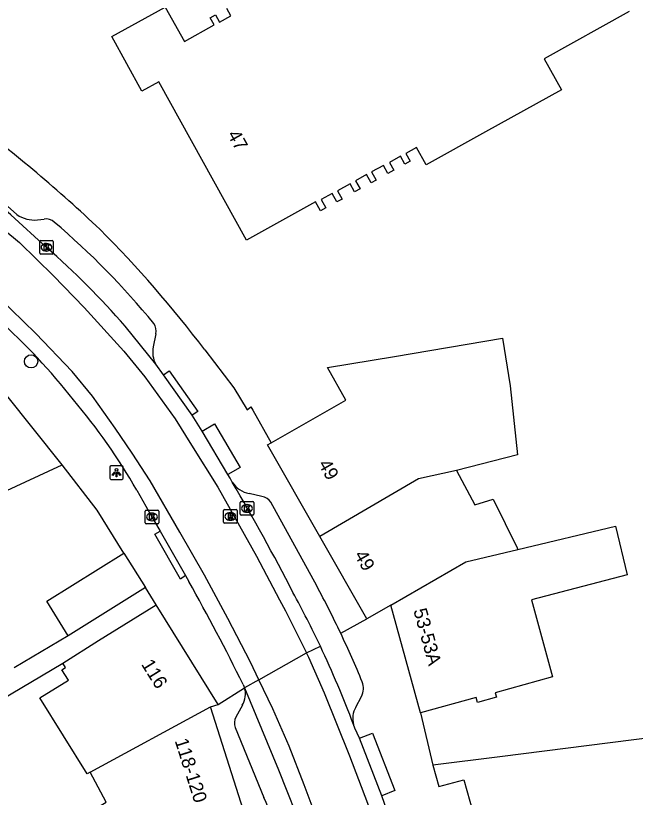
# Model space of a CAD drawing. Extents: x 159265 to 160143, y 383413 to 384319.
# Drawn here: x 159687.3 to 159733, y 383853.5 to 383911.3 of the extents above; entities that cross this region are included whole.
import ezdxf

# ---------------------------------------------------------------- set-up
doc = ezdxf.new("R2010")
doc.units = 0
for name, color, linetype in [('IMGEO_Boom', 7, 'Continuous'), ('IMGEO_Kolk', 7, 'Continuous'), ('IMGEO_Lichtpunt', 7, 'Continuous'), ('IMGEO_Muur', 7, 'Continuous'), ('IMGEO_Pand', 7, 'Continuous'), ('IMGEO_Pand_nummerreeks', 7, 'Continuous'), ('IMGEO_Rijbaan_lokaal_gesloten', 7, 'Continuous'), ('IMGEO_Rioolput', 7, 'Continuous'), ('IMGEO_Voetpad_open', 7, 'Continuous')]:
    doc.layers.add(name, color=color, linetype=linetype)

msp = doc.modelspace()

# ---------------------------------------------------------------- linework, layer by layer
at = {"layer": 'IMGEO_Boom'}
msp.add_circle((159688.424, 383885.736), 0.489, dxfattribs=at)
at = {"layer": 'IMGEO_Kolk'}
for p, q in [((159689.062, 383893.728), (159689.062, 383894.58)), ((159689.137, 383894.654), (159689.989, 383894.654)), ((159689.55, 383894.434), (159689.575, 383894.434)), ((159690.063, 383894.58), (159690.063, 383893.728)), ((159689.573, 383893.874), (159689.548, 383893.874)), ((159689.989, 383893.654), (159689.137, 383893.654)), ((159703.869, 383874.455), (159703.869, 383875.307)), ((159703.944, 383875.381), (159704.796, 383875.381)), ((159704.357, 383875.161), (159704.382, 383875.161)), ((159704.87, 383875.307), (159704.87, 383874.455)), ((159696.855, 383873.825), (159696.855, 383874.677)), ((159696.93, 383874.751), (159697.782, 383874.751)), ((159697.343, 383874.531), (159697.368, 383874.531)), ((159697.856, 383874.677), (159697.856, 383873.825)), ((159704.796, 383874.381), (159703.944, 383874.381)), ((159704.38, 383874.601), (159704.355, 383874.601)), ((159697.782, 383873.751), (159696.93, 383873.751)), ((159697.366, 383873.971), (159697.341, 383873.971))]:
    msp.add_line(p, q, dxfattribs=at)
for points in [[(159689.062, 383893.728), (159689.062, 383894.58)], [(159689.137, 383894.654), (159689.989, 383894.654)], [(159690.063, 383894.58), (159690.063, 383893.728)], [(159689.383, 383894.354), (159689.506, 383894.354), (159689.506, 383894.203), (159689.636, 383894.354), (159689.8, 383894.354), (159689.654, 383894.203), (159689.807, 383893.954), (159689.655, 383893.954), (159689.57, 383894.118), (159689.506, 383894.051), (159689.506, 383893.954), (159689.383, 383893.954), (159689.383, 383894.354)], [(159689.989, 383893.654), (159689.137, 383893.654)], [(159703.869, 383874.455), (159703.869, 383875.307)], [(159703.944, 383875.381), (159704.796, 383875.381)], [(159704.19, 383875.081), (159704.313, 383875.081), (159704.313, 383874.93), (159704.443, 383875.081), (159704.607, 383875.081), (159704.461, 383874.93), (159704.614, 383874.681), (159704.462, 383874.681), (159704.377, 383874.845), (159704.313, 383874.778), (159704.313, 383874.681), (159704.19, 383874.681), (159704.19, 383875.081)], [(159704.87, 383875.307), (159704.87, 383874.455)], [(159696.855, 383873.825), (159696.855, 383874.677)], [(159696.93, 383874.751), (159697.782, 383874.751)], [(159697.176, 383874.451), (159697.299, 383874.451), (159697.299, 383874.3), (159697.429, 383874.451), (159697.593, 383874.451), (159697.447, 383874.3), (159697.6, 383874.051), (159697.448, 383874.051), (159697.363, 383874.215), (159697.299, 383874.148), (159697.299, 383874.051), (159697.176, 383874.051), (159697.176, 383874.451)], [(159697.856, 383874.677), (159697.856, 383873.825)], [(159704.796, 383874.381), (159703.944, 383874.381)], [(159697.782, 383873.751), (159696.93, 383873.751)]]:
    msp.add_lwpolyline(points, dxfattribs=at)
for centre, start, end in [((159689.139, 383894.578), 91.55205, 178.44795), ((159689.139, 383894.578), 91.55205, 178.44795), ((159689.987, 383894.578), 1.55205, 88.44795), ((159689.987, 383894.578), 1.55205, 88.44795), ((159689.139, 383893.73), 181.55205, 268.44795), ((159689.139, 383893.73), 181.55205, 268.44795), ((159689.987, 383893.73), 271.55205, 358.44795), ((159689.987, 383893.73), 271.55205, 358.44795), ((159703.946, 383875.305), 91.55205, 178.44795), ((159703.946, 383875.305), 91.55205, 178.44795), ((159704.794, 383875.305), 1.55205, 88.44795), ((159704.794, 383875.305), 1.55205, 88.44795), ((159696.932, 383874.675), 91.55205, 178.44795), ((159696.932, 383874.675), 91.55205, 178.44795), ((159697.78, 383874.675), 1.55205, 88.44795), ((159697.78, 383874.675), 1.55205, 88.44795), ((159703.946, 383874.457), 181.55205, 268.44795), ((159703.946, 383874.457), 181.55205, 268.44795), ((159704.794, 383874.457), 271.55205, 358.44795), ((159704.794, 383874.457), 271.55205, 358.44795), ((159696.932, 383873.827), 181.55205, 268.44795), ((159696.932, 383873.827), 181.55205, 268.44795), ((159697.78, 383873.827), 271.55205, 358.44795), ((159697.78, 383873.827), 271.55205, 358.44795)]:
    msp.add_arc(centre, 0.0765, start, end, dxfattribs=at)
for centre, major_axis, ratio, start_param, end_param in [((159689.549, 383894.154), (-0.387, 0.002), 0.722429, 4.712389, 7.853982), ((159689.574, 383894.154), (-0.39, 0.002), 0.717154, 1.570796, 4.712389), ((159704.356, 383874.881), (-0.387, 0.002), 0.722429, 4.712389, 7.853982), ((159704.381, 383874.881), (-0.39, 0.002), 0.717154, 1.570796, 4.712389), ((159697.342, 383874.251), (-0.387, 0.002), 0.722429, 4.712389, 7.853982), ((159697.367, 383874.251), (-0.39, 0.002), 0.717154, 1.570796, 4.712389)]:
    msp.add_ellipse(centre, major_axis=major_axis, ratio=ratio, start_param=start_param, end_param=end_param, dxfattribs=at)
at = {"layer": 'IMGEO_Lichtpunt'}
for p, q in [((159694.23, 383877.926), (159694.23, 383877.119)), ((159694.23, 383877.926), (159694.23, 383877.119)), ((159695.132, 383878.021), (159694.324, 383878.021)), ((159695.132, 383878.021), (159694.324, 383878.021)), ((159695.226, 383877.119), (159695.226, 383877.926)), ((159695.226, 383877.119), (159695.226, 383877.926)), ((159694.324, 383877.025), (159695.132, 383877.025)), ((159694.324, 383877.025), (159695.132, 383877.025))]:
    msp.add_line(p, q, dxfattribs=at)
for points in [[(159694.604, 383877.59), (159694.643, 383877.562), (159694.455, 383877.3), (159694.417, 383877.327), (159694.604, 383877.59)], [(159694.706, 383877.542), (159694.753, 383877.542), (159694.753, 383877.22), (159694.706, 383877.22), (159694.706, 383877.542)], [(159694.816, 383877.562), (159694.854, 383877.589), (159695.041, 383877.327), (159695.002, 383877.299), (159694.816, 383877.562)]]:
    msp.add_lwpolyline(points, dxfattribs=at)
msp.add_circle((159694.729, 383877.724), 0.0994, dxfattribs=at)
for centre, start, end in [((159694.324, 383877.926), 90, 180), ((159694.324, 383877.926), 90, 180), ((159695.132, 383877.926), 0, 90), ((159695.132, 383877.926), 0, 90), ((159694.324, 383877.119), 180, 270), ((159694.324, 383877.119), 180, 270), ((159695.132, 383877.119), 270, 0), ((159695.132, 383877.119), 270, 360)]:
    msp.add_arc(centre, 0.0946, start, end, dxfattribs=at)
at = {"layer": 'IMGEO_Muur'}
msp.add_lwpolyline([(159695.278, 383871.582), (159693.314, 383874.758), (159690.719, 383878.088)], dxfattribs=at)
at = {"layer": 'IMGEO_Pand'}
for points in [[(159712.383, 383899.074), (159712.716, 383898.472), (159712.307, 383898.246), (159711.977, 383898.841), (159711.053, 383898.328), (159711.39, 383897.721), (159711.006, 383897.508), (159710.66, 383898.132), (159709.839, 383897.676), (159710.179, 383897.063), (159709.79, 383896.847), (159709.42, 383897.513), (159704.331, 383894.69), (159697.847, 383906.379), (159696.611, 383905.693), (159694.386, 383909.706), (159698.332, 383911.895), (159699.745, 383909.348), (159701.944, 383910.568), (159701.653, 383911.093), (159702.037, 383911.306), (159702.337, 383910.764), (159703.186, 383911.235), (159702.88, 383911.787)], [(159732.598, 383911.553), (159726.323, 383908.072), (159727.592, 383905.785), (159721.971, 383902.668), (159717.598, 383900.242), (159716.89, 383901.52), (159716.094, 383901.079), (159716.411, 383900.507), (159716.017, 383900.288), (159715.692, 383900.875), (159714.886, 383900.428), (159715.21, 383899.845), (159714.771, 383899.602), (159714.437, 383900.204), (159713.562, 383899.719), (159713.896, 383899.115), (159713.532, 383898.913), (159713.194, 383899.524), (159712.383, 383899.074)], [(159706.161, 383879.719), (159711.66, 383882.863), (159710.323, 383885.271), (159715.254, 383886.104), (159723.238, 383887.452), (159723.808, 383883.94), (159724.333, 383878.829), (159719.832, 383877.685)], [(159690.719, 383878.088), (159686.536, 383883.351)], [(159709.752, 383872.815), (159705.893, 383879.566), (159706.161, 383879.719)], [(159681.873, 383874.013), (159690.719, 383878.088)], [(159719.832, 383877.685), (159717.034, 383877.076), (159709.752, 383872.815)], [(159719.832, 383877.685), (159721.197, 383875.152), (159722.541, 383875.564), (159724.307, 383871.979), (159724.367, 383871.858)], [(159724.367, 383871.858), (159731.591, 383873.581), (159732.451, 383869.972), (159725.366, 383868.142), (159726.937, 383862.447), (159722.699, 383861.277), (159722.791, 383860.941), (159721.394, 383860.556), (159721.292, 383860.922), (159717.178, 383859.787)], [(159713.23, 383866.732), (159709.752, 383872.815)], [(159691.171, 383865.485), (159689.584, 383868.031), (159695.278, 383871.582)], [(159695.278, 383871.582), (159696.866, 383869.036)], [(159714.985, 383867.735), (159720.538, 383870.945), (159724.367, 383871.858)], [(159696.866, 383869.036), (159691.171, 383865.485)], [(159690.772, 383863.468), (159693.416, 383865.117), (159697.658, 383867.762)], [(159702.237, 383860.416), (159697.658, 383867.762)], [(159714.985, 383867.735), (159713.23, 383866.732)], [(159717.178, 383859.787), (159714.985, 383867.735)], [(159692.798, 383855.416), (159692.572, 383855.276), (159689.073, 383860.888), (159691.185, 383862.206), (159690.706, 383862.974), (159690.975, 383863.142), (159690.772, 383863.468)], [(159701.669, 383860.236), (159702.237, 383860.416)], [(159692.798, 383855.416), (159701.669, 383860.236)], [(159704.79, 383850.419), (159701.669, 383860.236)], [(159734.479, 383857.996), (159723.05, 383856.546), (159718.089, 383855.916)], [(159718.089, 383855.916), (159718.524, 383854.342), (159720.384, 383854.855), (159721.039, 383852.483), (159719.214, 383851.98), (159719.446, 383851.131), (159720.089, 383848.771), (159720.571, 383847.005), (159721.214, 383844.648), (159721.703, 383842.87), (159722.354, 383840.513), (159722.636, 383839.492)], [(159696.027, 383847.632), (159695.214, 383850.19), (159690.553, 383847.998), (159689.715, 383850.635), (159693.969, 383853.192), (159692.798, 383855.416)]]:
    msp.add_lwpolyline(points, dxfattribs=at)
at = {"layer": 'IMGEO_Rijbaan_lokaal_gesloten'}
for points in [[(159667.489, 383909.513), (159679.221, 383901.436), (159682.666, 383898.593), (159685.379, 383896.309), (159687.576, 383894.5), (159690.074, 383892.044), (159692.356, 383889.718), (159695.285, 383886.487), (159696.835, 383884.591), (159699.075, 383881.489), (159700.281, 383879.55), (159702.219, 383876.449), (159705.061, 383871.365), (159706.776, 383868.141), (159707.215, 383867.315), (159708.764, 383864.216)], [(159705.244, 383862.233), (159704.628, 383863.529), (159702.949, 383866.76), (159701.226, 383869.948), (159699.417, 383873.136), (159697.221, 383876.928), (159695.886, 383878.953), (159694.637, 383880.805), (159692.957, 383883.175), (159691.45, 383884.984), (159688.78, 383887.785), (159686.024, 383890.457), (159682.837, 383893.257), (159679.908, 383895.713), (159676.937, 383897.996), (159673.879, 383900.279), (159670.218, 383902.865), (159665.342, 383906.183)], [(159689.558, 383894.153), (159686.926, 383896.553), (159683.643, 383899.429)], [(159697.627, 383885.526), (159695.375, 383888.34)], [(159698.211, 383884.751), (159697.627, 383885.526)], [(159700.323, 383881.756), (159698.211, 383884.751)], [(159701.066, 383880.591), (159700.323, 383881.756)], [(159702.961, 383877.383), (159701.066, 383880.591)], [(159703.271, 383876.822), (159703.117, 383877.103), (159702.961, 383877.383)], [(159696.229, 383876.232), (159697.353, 383874.251), (159697.965, 383873.196)], [(159697.965, 383873.196), (159699.832, 383869.919)], [(159699.832, 383869.919), (159700.07, 383869.475)], [(159708.764, 383864.216), (159709.785, 383864.699)], [(159705.244, 383862.233), (159708.764, 383864.216)], [(159727.204, 383804.067), (159727.025, 383804.717), (159721.943, 383823.027), (159715.182, 383847.196), (159713.287, 383853.098), (159711.952, 383856.587), (159710.1, 383861.24), (159708.937, 383863.868), (159708.764, 383864.216)], [(159705.244, 383862.233), (159704.181, 383861.634)], [(159723.281, 383802.938), (159721.898, 383807.995), (159714.576, 383834.49), (159712.467, 383842.16), (159711.433, 383845.865), (159710.744, 383848.148), (159709.839, 383851.121), (159708.591, 383854.481), (159707.471, 383857.325), (159706.265, 383860.082), (159705.244, 383862.233)], [(159704.074, 383861.893), (159704.181, 383861.634)], [(159704.181, 383861.634), (159706.685, 383855.589), (159708.592, 383850.816), (159709.061, 383849.377), (159709.653, 383847.35), (159712.914, 383835.686)], [(159712.665, 383857.912), (159712.342, 383858.646), (159712.236, 383858.924)], [(159714.322, 383853.669), (159712.665, 383857.912)], [(159714.707, 383852.607), (159714.322, 383853.669)]]:
    msp.add_lwpolyline(points, dxfattribs=at)
for centre, radius, start, end in [((159648.729, 383847.479), 62.012, 41.21781, 48.82161), ((159655.614, 383854.807), 45.611, 37.99546, 48.26067), ((159657.464, 383853.982), 44.696, 29.85484, 40.28972), ((159578.535, 383802.792), 145.05, 27.01021, 30.68902), ((159568.5, 383795.145), 151.115, 26.2125, 29.46392), ((159639.747, 383831.516), 77.501, 25.35076, 28.64265), ((159640.1, 383831.716), 77.097, 20.66531, 25.32894)]:
    msp.add_arc(centre, radius, start, end, dxfattribs=at)
at = {"layer": 'IMGEO_Rioolput'}
for p, q in [((159702.64, 383873.862), (159702.64, 383874.714)), ((159702.715, 383874.788), (159703.567, 383874.788)), ((159703.128, 383874.568), (159703.153, 383874.568)), ((159703.641, 383874.714), (159703.641, 383873.862)), ((159703.567, 383873.788), (159702.715, 383873.788)), ((159703.151, 383874.008), (159703.126, 383874.008))]:
    msp.add_line(p, q, dxfattribs=at)
for points in [[(159702.64, 383873.862), (159702.64, 383874.714)], [(159702.715, 383874.788), (159703.567, 383874.788)], [(159703.229, 383874.486), (159702.977, 383874.488), (159702.977, 383874.088)], [(159702.977, 383874.088), (159703.101, 383874.088), (159703.101, 383874.25), (159703.112, 383874.25)], [(159703.155, 383874.407), (159703.101, 383874.407), (159703.101, 383874.326)], [(159703.101, 383874.326), (159703.153, 383874.326)], [(159703.641, 383874.714), (159703.641, 383873.862)], [(159703.567, 383873.788), (159702.715, 383873.788)], [(159703.159, 383874.221), (159703.23, 383874.088), (159703.37, 383874.088), (159703.305, 383874.214)]]:
    msp.add_lwpolyline(points, dxfattribs=at)
for centre, radius, start, end in [((159702.717, 383874.712), 0.0765, 91.55205, 178.44795), ((159702.717, 383874.712), 0.0765, 91.55205, 178.44795), ((159703.111, 383874.197), 0.0533, 26.02933, 88.69889), ((159703.137, 383874.515), 0.19, 274.7715, 282.96867), ((159703.161, 383874.311), 0.0964, 77.00612, 93.18647), ((159703.175, 383874.368), 0.0378, 276.66336, 79.67722), ((159703.228, 383874.376), 0.109, 350.36119, 89.41601), ((159703.226, 383874.376), 0.112, 277.58423, 350.98172), ((159703.21, 383874.161), 0.108, 29.51342, 73.79051), ((159703.565, 383874.712), 0.0765, 1.55205, 88.44795), ((159703.565, 383874.712), 0.0765, 1.55205, 88.44795), ((159702.717, 383873.864), 0.0765, 181.55205, 268.44795), ((159702.717, 383873.864), 0.0765, 181.55205, 268.44795), ((159703.565, 383873.864), 0.0765, 271.55205, 358.44795), ((159703.565, 383873.864), 0.0765, 271.55205, 358.44795)]:
    msp.add_arc(centre, radius, start, end, dxfattribs=at)
for centre, major_axis, ratio, start_param, end_param in [((159703.127, 383874.288), (-0.387, 0.002), 0.722429, 4.712389, 7.853982), ((159703.152, 383874.288), (-0.39, 0.002), 0.717154, 1.570796, 4.712389)]:
    msp.add_ellipse(centre, major_axis=major_axis, ratio=ratio, start_param=start_param, end_param=end_param, dxfattribs=at)
at = {"layer": 'IMGEO_Voetpad_open'}
for points in [[(159686.459, 383897.401), (159687.383, 383896.573)], [(159688.892, 383896.183), (159689.388, 383896.229)], [(159697.64, 383887.765), (159697.445, 383886.808)], [(159701.258, 383886.58), (159703.39, 383883.787), (159704.373, 383882.153), (159704.663, 383882.375), (159704.795, 383882.143), (159706.161, 383879.719)], [(159698.211, 383884.751), (159698.619, 383885.039), (159700.731, 383882.044), (159700.323, 383881.756)], [(159701.066, 383880.591), (159701.961, 383881.12), (159703.856, 383877.912), (159702.961, 383877.383)], [(159695.278, 383871.582), (159693.314, 383874.758), (159690.719, 383878.088)], [(159705.473, 383875.748), (159704.536, 383875.98)], [(159709.52, 383869.155), (159706.131, 383875.337)], [(159699.832, 383869.919), (159699.463, 383869.662), (159697.575, 383872.977), (159697.965, 383873.196)], [(159697.658, 383867.762), (159696.866, 383869.036)], [(159711.292, 383865.659), (159713.23, 383866.732)], [(159691.171, 383865.485), (159687.186, 383863.12)], [(159656.671, 383843.975), (159656.295, 383845.109), (159664.574, 383847.937), (159690.772, 383863.468)], [(159702.237, 383860.416), (159704.181, 383861.634)], [(159712.405, 383860.209), (159712.823, 383860.997)], [(159704.025, 383860.354), (159703.554, 383859.465)], [(159717.178, 383859.787), (159718.089, 383855.916)], [(159703.484, 383858.716), (159705.618, 383853.549)], [(159712.665, 383857.912), (159713.634, 383858.29), (159715.291, 383854.047), (159714.322, 383853.669)]]:
    msp.add_lwpolyline(points, dxfattribs=at)
for centre, radius, start, end in [((159612.104, 383808.889), 118.853, 46.76943, 52.79501), ((159688.653, 383898.372), 2.202, 234.78499, 276.23308), ((159689.565, 383895.414), 0.834, 46.41516, 102.23818), ((159651.687, 383850.912), 59.272, 39.41141, 49.55222), ((159631.84, 383834.005), 87.08, 37.13942, 44.91188), ((159696.66, 383887.97), 1.001, 348.19189, 34.90909), ((159699.348, 383886.424), 1.941, 168.59576, 207.56433), ((159704.875, 383877.861), 1.911, 212.92464, 259.77888), ((159705.365, 383874.843), 0.911, 32.81013, 83.21041), ((159644.39, 383833.946), 74.038, 25.36212, 28.39559), ((159643.852, 383833.699), 74.63, 22.34634, 25.35601), ((159702.699, 383861.165), 1.554, 328.54288, 17.55981), ((159711.702, 383861.593), 1.27, 331.99952, 22.25975), ((159713.824, 383859.369), 1.649, 149.36918, 195.64603), ((159704.312, 383859.016), 0.881, 149.3859, 199.93563), ((159667.985, 383836.942), 41.134, 14.76074, 23.81185)]:
    msp.add_arc(centre, radius, start, end, dxfattribs=at)

# ---------------------------------------------------------------- texts
at = {"layer": 'IMGEO_Pand_nummerreeks'}
for s, rotation, p in [('47', 299.01755, (159702.892, 383902.48)), ('49', 299.75594, (159709.6, 383878.159)), ('49', 299.55868, (159712.264, 383871.449)), ('53-53A', 285.42381, (159716.645, 383867.358)), ('116', 301.93663, (159696.531, 383863.368)), ('118-120', 287.63639, (159699.021, 383857.738))]:
    msp.add_text(s, height=1, rotation=rotation, dxfattribs=at).set_placement(p)

doc.saveas('drawing.dxf')
